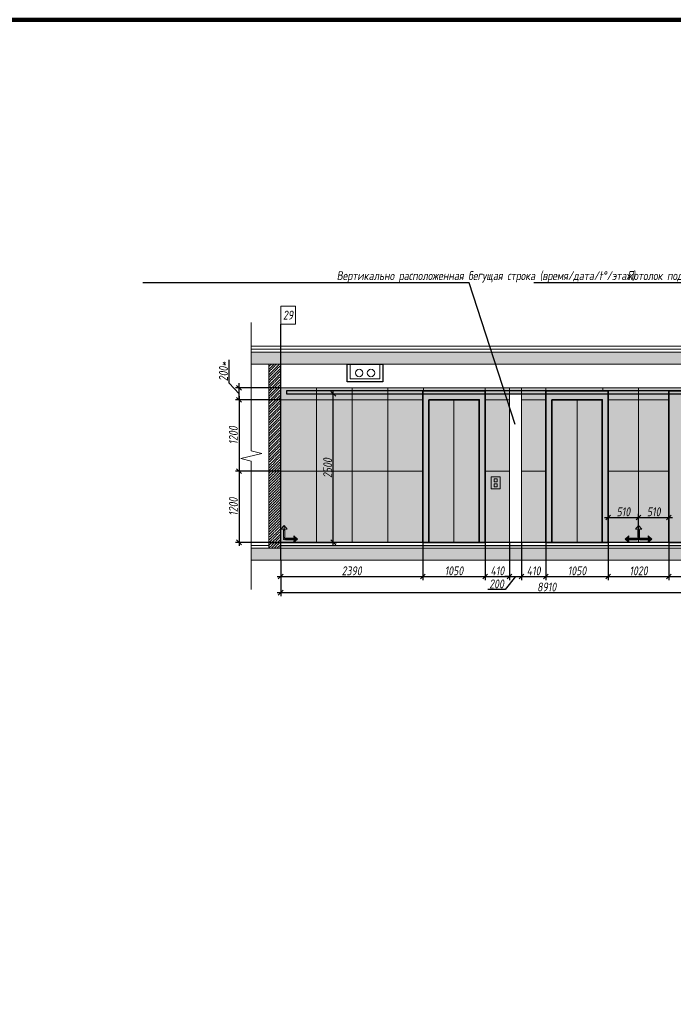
# Model space of a CAD drawing. Header units: millimetres. Extents: x -26894274 to 19789193, y -86687 to 22351.
# Tile 382 of 447: x 239324 to 250319, y 791 to 17359. Entities that reach past the tile are written whole.
import ezdxf
from ezdxf import colors
from ezdxf.entities.mleader import LeaderData, LeaderLine
from ezdxf.math import Vec2, Vec3

# ---------------------------------------------------------------- set-up
doc = ezdxf.new("R2010")
doc.units = ezdxf.units.MM
doc.linetypes.add('DASHDOT', pattern=[25.4, 12.7, -6.35, 0, -6.35])
doc.layers.get('Defpoints').update_dxf_attribs({"color": 31})
for name, color, linetype, lineweight in [('A-DETL-GENF', 7, 'Continuous', 5), ('dim_pot', 183, 'Continuous', 9), ('Отделка стен', 253, 'Continuous', 0)]:
    doc.layers.add(name, color=color, linetype=linetype, lineweight=lineweight)
doc.layers.add('dim_razv', color=7, linetype='DASHDOT', lineweight=9, true_color=0x285228)
doc.layers.add('pol', color=7, linetype='Continuous', lineweight=15, true_color=0x55666d)
doc.styles.add('fl_iso paper', font='isocpeur.ttf', dxfattribs={"width": 0.8, "oblique": 10})
doc.styles.add('In tre', font='isocpeur.ttf', dxfattribs={"width": 0.8, "oblique": 10})
doc.dimstyles.new('In tre 1_50', dxfattribs={"dimtxt": 150, "dimasz": 80, "dimexe": 60, "dimexo": 10, "dimgap": 20, "dimtad": 1, "dimdec": 0, "dimrnd": 5, "dimzin": 0, "dimdsep": 46, "dimtxsty": 'fl_iso paper', "dimblk": 'OBLIQUE', "dimcen": 0, "dimdle": 60, "dimadec": 0, "dimazin": 0, "dimtfac": 1, "dimtdec": 0, "dimtofl": 0, "dimtmove": 1, "dimatfit": 1, "dimfxl": 40, "dimtolj": 1, "dimtzin": 0, "dimarcsym": 1})
picture_1 = doc.add_image_def('image1.png', size_in_pixel=(44, 610))

# ---------------------------------------------------------------- blocks, each defined once
blk = doc.blocks.new('*U38')
at = {"color": 0, "linetype": 'ByBlock', "lineweight": -2}
for p, q in [((0, 0), (-6, 0)), ((80.34, 0), (0, 0)), ((167.69, 0), (87.34, 0)), ((167.69, 0), (173.69, 0))]:
    blk.add_line(p, q, dxfattribs=at)
blk.add_lwpolyline([(87.34, 0), (85.59, -7), (82.09, 7), (80.34, 0)], dxfattribs=at)
blk = doc.blocks.new('_Oblique')
at = {"color": 0, "linetype": 'ByBlock', "lineweight": -2}
blk.add_line((-0.5, -0.5), (0.5, 0.5), dxfattribs=at)
blk = doc.blocks.new('*D125')
at = {"layer": 'Defpoints', "color": 0, "linetype": 'ByBlock', "transparency": 16777216}
for p in [(244524, 11064), (244599, 11064), (243502, 8564)]:
    blk.add_point(p, dxfattribs=at)
at = {"layer": 'dim_razv', "color": 0, "linetype": 'ByBlock', "lineweight": -2, "transparency": 16777216}
for p, q in [((244599, 8504), (244599, 11124)), ((244534, 11064), (244659, 11064)), ((243512, 8564), (244659, 8564))]:
    blk.add_line(p, q, dxfattribs=at)
at = {"layer": 'dim_razv', "color": 0, "linetype": 'ByBlock', "lineweight": -2, "transparency": 16777216, "xscale": 80, "yscale": 80, "zscale": 80}
for p, rotation in [((244599, 11064), 90), ((244599, 8564), 270)]:
    blk.add_blockref('_Oblique', p, dxfattribs=dict(at, rotation=rotation))
at = {"layer": 'dim_razv', "color": 0, "linetype": 'ByBlock', "transparency": 16777216, "insert": (244504, 9814), "char_height": 150, "attachment_point": 5, "rotation": 90, "style": 'fl_iso paper'}
blk.add_mtext('\\A1;2500', dxfattribs=at)
blk = doc.blocks.new('*D126')
at = {"layer": 'Defpoints', "color": 0, "linetype": 'ByBlock', "transparency": 16777216}
for p in [(243714, 8264), (252664, 8264), (252664, 7718)]:
    blk.add_point(p, dxfattribs=at)
at = {"layer": 'dim_razv', "color": 0, "linetype": 'ByBlock', "lineweight": -2, "transparency": 16777216}
for p, q in [((243714, 8254), (243714, 7658)), ((252664, 8254), (252664, 7658)), ((243654, 7718), (252724, 7718))]:
    blk.add_line(p, q, dxfattribs=at)
at = {"layer": 'dim_razv', "color": 0, "linetype": 'ByBlock', "lineweight": -2, "transparency": 16777216, "xscale": 80, "yscale": 80, "zscale": 80, "rotation": 180}
blk.add_blockref('_Oblique', (243714, 7718), dxfattribs=at)
at = {"layer": 'dim_razv', "color": 0, "linetype": 'ByBlock', "lineweight": -2, "transparency": 16777216, "xscale": 80, "yscale": 80, "zscale": 80}
blk.add_blockref('_Oblique', (252664, 7718), dxfattribs=at)
at = {"layer": 'dim_razv', "color": 0, "linetype": 'ByBlock', "transparency": 16777216, "insert": (248189, 7813), "char_height": 150, "attachment_point": 5, "style": 'fl_iso paper'}
blk.add_mtext('\\A1;8910', dxfattribs=at)
blk = doc.blocks.new('*D130')
at = {"layer": 'Defpoints', "color": 0, "linetype": 'ByBlock', "transparency": 16777216}
for p in [(246104, 8564), (243714, 8254), (246104, 7990)]:
    blk.add_point(p, dxfattribs=at)
at = {"layer": 'dim_razv', "color": 0, "linetype": 'ByBlock', "lineweight": -2, "transparency": 16777216}
for p, q in [((246104, 8554), (246104, 7930)), ((243714, 8244), (243714, 7930)), ((243654, 7990), (246164, 7990))]:
    blk.add_line(p, q, dxfattribs=at)
at = {"layer": 'dim_razv', "color": 0, "linetype": 'ByBlock', "lineweight": -2, "transparency": 16777216, "xscale": 80, "yscale": 80, "zscale": 80, "rotation": 180}
blk.add_blockref('_Oblique', (243714, 7990), dxfattribs=at)
at = {"layer": 'dim_razv', "color": 0, "linetype": 'ByBlock', "lineweight": -2, "transparency": 16777216, "xscale": 80, "yscale": 80, "zscale": 80}
blk.add_blockref('_Oblique', (246104, 7990), dxfattribs=at)
at = {"layer": 'dim_razv', "color": 0, "linetype": 'ByBlock', "transparency": 16777216, "insert": (244909, 8085), "char_height": 150, "attachment_point": 5, "style": 'fl_iso paper'}
blk.add_mtext('\\A1;2390', dxfattribs=at)
blk = doc.blocks.new('*D131')
at = {"layer": 'Defpoints', "color": 0, "linetype": 'ByBlock', "transparency": 16777216}
for p in [(246104, 8564), (247154, 8564), (247154, 7990)]:
    blk.add_point(p, dxfattribs=at)
at = {"layer": 'dim_razv', "color": 0, "linetype": 'ByBlock', "lineweight": -2, "transparency": 16777216}
for p, q in [((246104, 8554), (246104, 7930)), ((247154, 8554), (247154, 7930)), ((246044, 7990), (247214, 7990))]:
    blk.add_line(p, q, dxfattribs=at)
at = {"layer": 'dim_razv', "color": 0, "linetype": 'ByBlock', "lineweight": -2, "transparency": 16777216, "xscale": 80, "yscale": 80, "zscale": 80, "rotation": 180}
blk.add_blockref('_Oblique', (246104, 7990), dxfattribs=at)
at = {"layer": 'dim_razv', "color": 0, "linetype": 'ByBlock', "lineweight": -2, "transparency": 16777216, "xscale": 80, "yscale": 80, "zscale": 80}
blk.add_blockref('_Oblique', (247154, 7990), dxfattribs=at)
at = {"layer": 'dim_razv', "color": 0, "linetype": 'ByBlock', "transparency": 16777216, "insert": (246629, 8085), "char_height": 150, "attachment_point": 5, "style": 'fl_iso paper'}
blk.add_mtext('\\A1;1050', dxfattribs=at)
blk = doc.blocks.new('*D132')
at = {"layer": 'Defpoints', "color": 0, "linetype": 'ByBlock', "transparency": 16777216}
for p in [(247154, 8564), (247564, 8564), (247564, 7990)]:
    blk.add_point(p, dxfattribs=at)
at = {"layer": 'dim_razv', "color": 0, "linetype": 'ByBlock', "lineweight": -2, "transparency": 16777216}
for p, q in [((247154, 8554), (247154, 7930)), ((247564, 8554), (247564, 7930)), ((247094, 7990), (247624, 7990))]:
    blk.add_line(p, q, dxfattribs=at)
at = {"layer": 'dim_razv', "color": 0, "linetype": 'ByBlock', "lineweight": -2, "transparency": 16777216, "xscale": 80, "yscale": 80, "zscale": 80, "rotation": 180}
blk.add_blockref('_Oblique', (247154, 7990), dxfattribs=at)
at = {"layer": 'dim_razv', "color": 0, "linetype": 'ByBlock', "lineweight": -2, "transparency": 16777216, "xscale": 80, "yscale": 80, "zscale": 80}
blk.add_blockref('_Oblique', (247564, 7990), dxfattribs=at)
at = {"layer": 'dim_razv', "color": 0, "linetype": 'ByBlock', "transparency": 16777216, "insert": (247359, 8085), "char_height": 150, "attachment_point": 5, "style": 'fl_iso paper'}
blk.add_mtext('\\A1;410', dxfattribs=at)
blk = doc.blocks.new('*D133')
at = {"layer": 'Defpoints', "color": 0, "linetype": 'ByBlock', "transparency": 16777216}
for p in [(247564, 8564), (247764, 8564), (247764, 7990)]:
    blk.add_point(p, dxfattribs=at)
at = {"layer": 'dim_razv', "color": 0, "linetype": 'ByBlock', "lineweight": -2, "transparency": 16777216}
for p, q in [((247564, 8554), (247564, 7930)), ((247764, 8554), (247764, 7930)), ((247564, 7990), (247484, 7990)), ((247664, 7990), (247493, 7770)), ((247564, 7990), (247764, 7990)), ((247764, 7990), (247844, 7990)), ((247493, 7770), (247199, 7770))]:
    blk.add_line(p, q, dxfattribs=at)
at = {"layer": 'dim_razv', "color": 0, "linetype": 'ByBlock', "lineweight": -2, "transparency": 16777216, "xscale": 80, "yscale": 80, "zscale": 80}
blk.add_blockref('_Oblique', (247564, 7990), dxfattribs=at)
at = {"layer": 'dim_razv', "color": 0, "linetype": 'ByBlock', "lineweight": -2, "transparency": 16777216, "xscale": 80, "yscale": 80, "zscale": 80, "rotation": 180}
blk.add_blockref('_Oblique', (247764, 7990), dxfattribs=at)
at = {"layer": 'dim_razv', "color": 0, "linetype": 'ByBlock', "transparency": 16777216, "insert": (247346, 7865), "char_height": 150, "attachment_point": 5, "style": 'fl_iso paper'}
blk.add_mtext('\\A1;200', dxfattribs=at)
blk = doc.blocks.new('*D134')
at = {"layer": 'Defpoints', "color": 0, "linetype": 'ByBlock', "transparency": 16777216}
for p in [(247764, 8564), (248174, 8564), (248174, 7990)]:
    blk.add_point(p, dxfattribs=at)
at = {"layer": 'dim_razv', "color": 0, "linetype": 'ByBlock', "lineweight": -2, "transparency": 16777216}
for p, q in [((247764, 8554), (247764, 7930)), ((248174, 8554), (248174, 7930)), ((247704, 7990), (248234, 7990))]:
    blk.add_line(p, q, dxfattribs=at)
at = {"layer": 'dim_razv', "color": 0, "linetype": 'ByBlock', "lineweight": -2, "transparency": 16777216, "xscale": 80, "yscale": 80, "zscale": 80, "rotation": 180}
blk.add_blockref('_Oblique', (247764, 7990), dxfattribs=at)
at = {"layer": 'dim_razv', "color": 0, "linetype": 'ByBlock', "lineweight": -2, "transparency": 16777216, "xscale": 80, "yscale": 80, "zscale": 80}
blk.add_blockref('_Oblique', (248174, 7990), dxfattribs=at)
at = {"layer": 'dim_razv', "color": 0, "linetype": 'ByBlock', "transparency": 16777216, "insert": (247969, 8085), "char_height": 150, "attachment_point": 5, "style": 'fl_iso paper'}
blk.add_mtext('\\A1;410', dxfattribs=at)
blk = doc.blocks.new('*D135')
at = {"layer": 'Defpoints', "color": 0, "linetype": 'ByBlock', "transparency": 16777216}
for p in [(248174, 8564), (249224, 8564), (249224, 7990)]:
    blk.add_point(p, dxfattribs=at)
at = {"layer": 'dim_razv', "color": 0, "linetype": 'ByBlock', "lineweight": -2, "transparency": 16777216}
for p, q in [((248174, 8554), (248174, 7930)), ((249224, 8554), (249224, 7930)), ((248114, 7990), (249284, 7990))]:
    blk.add_line(p, q, dxfattribs=at)
at = {"layer": 'dim_razv', "color": 0, "linetype": 'ByBlock', "lineweight": -2, "transparency": 16777216, "xscale": 80, "yscale": 80, "zscale": 80, "rotation": 180}
blk.add_blockref('_Oblique', (248174, 7990), dxfattribs=at)
at = {"layer": 'dim_razv', "color": 0, "linetype": 'ByBlock', "lineweight": -2, "transparency": 16777216, "xscale": 80, "yscale": 80, "zscale": 80}
blk.add_blockref('_Oblique', (249224, 7990), dxfattribs=at)
at = {"layer": 'dim_razv', "color": 0, "linetype": 'ByBlock', "transparency": 16777216, "insert": (248699, 8085), "char_height": 150, "attachment_point": 5, "style": 'fl_iso paper'}
blk.add_mtext('\\A1;1050', dxfattribs=at)
blk = doc.blocks.new('*D136')
at = {"layer": 'Defpoints', "color": 0, "linetype": 'ByBlock', "transparency": 16777216}
for p in [(249224, 8564), (250244, 8564), (250244, 7990)]:
    blk.add_point(p, dxfattribs=at)
at = {"layer": 'dim_razv', "color": 0, "linetype": 'ByBlock', "lineweight": -2, "transparency": 16777216}
for p, q in [((249224, 8554), (249224, 7930)), ((250244, 8554), (250244, 7930)), ((249164, 7990), (250304, 7990))]:
    blk.add_line(p, q, dxfattribs=at)
at = {"layer": 'dim_razv', "color": 0, "linetype": 'ByBlock', "lineweight": -2, "transparency": 16777216, "xscale": 80, "yscale": 80, "zscale": 80, "rotation": 180}
blk.add_blockref('_Oblique', (249224, 7990), dxfattribs=at)
at = {"layer": 'dim_razv', "color": 0, "linetype": 'ByBlock', "lineweight": -2, "transparency": 16777216, "xscale": 80, "yscale": 80, "zscale": 80}
blk.add_blockref('_Oblique', (250244, 7990), dxfattribs=at)
at = {"layer": 'dim_razv', "color": 0, "linetype": 'ByBlock', "transparency": 16777216, "insert": (249734, 8085), "char_height": 150, "attachment_point": 5, "style": 'fl_iso paper'}
blk.add_mtext('\\A1;1020', dxfattribs=at)
blk = doc.blocks.new('*D137')
at = {"layer": 'Defpoints', "color": 0, "linetype": 'ByBlock', "transparency": 16777216}
for p in [(250244, 8564), (251294, 8564), (251294, 7990)]:
    blk.add_point(p, dxfattribs=at)
at = {"layer": 'dim_razv', "color": 0, "linetype": 'ByBlock', "lineweight": -2, "transparency": 16777216}
for p, q in [((250244, 8554), (250244, 7930)), ((251294, 8554), (251294, 7930)), ((250184, 7990), (251354, 7990))]:
    blk.add_line(p, q, dxfattribs=at)
at = {"layer": 'dim_razv', "color": 0, "linetype": 'ByBlock', "lineweight": -2, "transparency": 16777216, "xscale": 80, "yscale": 80, "zscale": 80, "rotation": 180}
blk.add_blockref('_Oblique', (250244, 7990), dxfattribs=at)
at = {"layer": 'dim_razv', "color": 0, "linetype": 'ByBlock', "lineweight": -2, "transparency": 16777216, "xscale": 80, "yscale": 80, "zscale": 80}
blk.add_blockref('_Oblique', (251294, 7990), dxfattribs=at)
at = {"layer": 'dim_razv', "color": 0, "linetype": 'ByBlock', "transparency": 16777216, "insert": (250769, 8085), "char_height": 150, "attachment_point": 5, "style": 'fl_iso paper'}
blk.add_mtext('\\A1;1050', dxfattribs=at)
blk = doc.blocks.new('1')
at = {"layer": 'pol', "linetype": 'ByBlock'}
h = blk.add_hatch(color=1, dxfattribs=at)
h.paths.add_polyline_path([(35776, 73135), (35803, 73135), (35803, 73259), (35776, 73259)])
h.paths.add_polyline_path([(35790, 73275), (35843, 73275), (35790, 73338)])
h.paths.add_polyline_path([(35790, 73275), (35736, 73275), (35790, 73338)])
edge = h.paths.add_edge_path()
edge.add_arc((35790, 73111), 13.4, 0, 360)
h = blk.add_hatch(color=1, dxfattribs=at)
h.paths.add_polyline_path([(35813, 73097), (35813, 73124), (35937, 73124), (35937, 73097)])
h.paths.add_polyline_path([(35952, 73111), (35952, 73164), (36016, 73111)])
h.paths.add_polyline_path([(35952, 73111), (35952, 73057), (36016, 73111)])
at = {"layer": 'pol', "color": 1, "linetype": 'ByBlock'}
for points in [[(35790, 73275), (35736, 73275), (35790, 73338), (35790, 73275)], [(35790, 73275), (35843, 73275), (35790, 73338), (35790, 73275)], [(35952, 73111), (35952, 73164), (36016, 73111), (35952, 73111)], [(35952, 73111), (35952, 73057), (36016, 73111), (35952, 73111)]]:
    blk.add_lwpolyline(points, dxfattribs=at)
for points in [[(35776, 73135), (35803, 73135), (35803, 73259), (35776, 73259)], [(35813, 73097), (35813, 73124), (35937, 73124), (35937, 73097)]]:
    blk.add_lwpolyline(points, close=True, dxfattribs=at)
blk.add_circle((35790, 73111), 13.4, dxfattribs=at)
blk = doc.blocks.new('*D207')
at = {"color": 0, "lineweight": -2, "transparency": 16777216}
for p, q in [((249164, 8983), (249794, 8983)), ((249224, 8574), (249224, 9043)), ((249734, 8630), (249734, 9043))]:
    blk.add_line(p, q, dxfattribs=at)
at = {"layer": 'Defpoints', "color": 0, "transparency": 16777216}
for p in [(249734, 8983), (249734, 8620), (249224, 8564)]:
    blk.add_point(p, dxfattribs=at)
at = {"color": 0, "lineweight": -2, "transparency": 16777216, "xscale": 80, "yscale": 80, "zscale": 80, "rotation": 180}
blk.add_blockref('_Oblique', (249224, 8983), dxfattribs=at)
at = {"color": 0, "lineweight": -2, "transparency": 16777216, "xscale": 80, "yscale": 80, "zscale": 80}
blk.add_blockref('_Oblique', (249734, 8983), dxfattribs=at)
at = {"color": 0, "transparency": 16777216, "insert": (249479, 9078), "char_height": 150, "attachment_point": 5, "style": 'fl_iso paper'}
blk.add_mtext('\\A1;510', dxfattribs=at)
blk = doc.blocks.new('*D208')
at = {"color": 0, "lineweight": -2, "transparency": 16777216}
for p, q in [((249674, 8983), (250304, 8983)), ((249734, 8630), (249734, 9043)), ((250244, 8574), (250244, 9043))]:
    blk.add_line(p, q, dxfattribs=at)
at = {"layer": 'Defpoints', "color": 0, "transparency": 16777216}
for p in [(250244, 8983), (249734, 8620), (250244, 8564)]:
    blk.add_point(p, dxfattribs=at)
at = {"color": 0, "lineweight": -2, "transparency": 16777216, "xscale": 80, "yscale": 80, "zscale": 80, "rotation": 180}
blk.add_blockref('_Oblique', (249734, 8983), dxfattribs=at)
at = {"color": 0, "lineweight": -2, "transparency": 16777216, "xscale": 80, "yscale": 80, "zscale": 80}
blk.add_blockref('_Oblique', (250244, 8983), dxfattribs=at)
at = {"color": 0, "transparency": 16777216, "insert": (249989, 9078), "char_height": 150, "attachment_point": 5, "style": 'fl_iso paper'}
blk.add_mtext('\\A1;510', dxfattribs=at)
blk = doc.blocks.new('*D239')
at = {"layer": 'Defpoints', "color": 0, "linetype": 'ByBlock', "transparency": 16777216}
for p in [(243714, 10964), (243013, 9764), (243714, 9764)]:
    blk.add_point(p, dxfattribs=at)
at = {"layer": 'dim_razv', "color": 0, "linetype": 'ByBlock', "lineweight": -2, "transparency": 16777216}
for p, q in [((243704, 10964), (242953, 10964)), ((243013, 11024), (243013, 9704)), ((243704, 9764), (242953, 9764))]:
    blk.add_line(p, q, dxfattribs=at)
at = {"layer": 'dim_razv', "color": 0, "linetype": 'ByBlock', "lineweight": -2, "transparency": 16777216, "xscale": 80, "yscale": 80, "zscale": 80}
for p, rotation in [((243013, 10964), 90), ((243013, 9764), 270)]:
    blk.add_blockref('_Oblique', p, dxfattribs=dict(at, rotation=rotation))
at = {"layer": 'dim_razv', "color": 0, "linetype": 'ByBlock', "transparency": 16777216, "insert": (242918, 10364), "char_height": 150, "attachment_point": 5, "rotation": 90, "style": 'fl_iso paper'}
blk.add_mtext('\\A1;1200', dxfattribs=at)
blk = doc.blocks.new('*D240')
at = {"layer": 'Defpoints', "color": 0, "linetype": 'ByBlock', "transparency": 16777216}
for p in [(243714, 9764), (243013, 8564), (243714, 8564)]:
    blk.add_point(p, dxfattribs=at)
at = {"layer": 'dim_razv', "color": 0, "linetype": 'ByBlock', "lineweight": -2, "transparency": 16777216}
for p, q in [((243013, 9824), (243013, 8504)), ((243704, 9764), (242953, 9764)), ((243704, 8564), (242953, 8564))]:
    blk.add_line(p, q, dxfattribs=at)
at = {"layer": 'dim_razv', "color": 0, "linetype": 'ByBlock', "lineweight": -2, "transparency": 16777216, "xscale": 80, "yscale": 80, "zscale": 80}
for p, rotation in [((243013, 9764), 90), ((243013, 8564), 270)]:
    blk.add_blockref('_Oblique', p, dxfattribs=dict(at, rotation=rotation))
at = {"layer": 'dim_razv', "color": 0, "linetype": 'ByBlock', "transparency": 16777216, "insert": (242918, 9164), "char_height": 150, "attachment_point": 5, "rotation": 90, "style": 'fl_iso paper'}
blk.add_mtext('\\A1;1200', dxfattribs=at)
blk = doc.blocks.new('*D241')
at = {"layer": 'Defpoints', "color": 0, "linetype": 'ByBlock', "transparency": 16777216}
for p in [(243013, 11164), (243714, 11164), (243704, 10964)]:
    blk.add_point(p, dxfattribs=at)
at = {"layer": 'dim_razv', "color": 0, "linetype": 'ByBlock', "lineweight": -2, "transparency": 16777216}
for p, q in [((242846, 11244), (242846, 11633)), ((243013, 11064), (242846, 11244)), ((243704, 11164), (242953, 11164)), ((243013, 11164), (243013, 11244)), ((243013, 10964), (243013, 11164)), ((243694, 10964), (242953, 10964)), ((243013, 10964), (243013, 10884))]:
    blk.add_line(p, q, dxfattribs=at)
at = {"layer": 'dim_razv', "color": 0, "linetype": 'ByBlock', "lineweight": -2, "transparency": 16777216, "xscale": 80, "yscale": 80, "zscale": 80}
for p, rotation in [((243013, 11164), 270), ((243013, 10964), 90)]:
    blk.add_blockref('_Oblique', p, dxfattribs=dict(at, rotation=rotation))
at = {"layer": 'dim_razv', "color": 0, "linetype": 'ByBlock', "transparency": 16777216, "insert": (242751, 11439), "char_height": 150, "attachment_point": 5, "rotation": 90, "style": 'fl_iso paper'}
blk.add_mtext('\\A1;200*', dxfattribs=at)

msp = doc.modelspace()

# ---------------------------------------------------------------- hatches: boundary and pattern name
at = {"lineweight": 13, "true_color": 0xb5b5b5}
h = msp.add_hatch(color=253, dxfattribs=at)
h.dxf.hatch_style = 1
h.paths.add_polyline_path([(246103.8, 11114), (247153.8, 11114), (247153.8, 8564), (246103.8, 8564)])
h.paths.add_polyline_path([(248173.8, 11114), (249223.8, 11114), (249223.8, 8564), (248173.8, 8564)])
h.paths.add_polyline_path([(250243.8, 11114), (251293.8, 11114), (251293.8, 8564), (250243.8, 8564)])
h.paths.add_polyline_path([(257423.8, 11114), (258823.8, 11114), (258823.8, 8564), (257423.8, 8564)])
h.paths.add_polyline_path([(260323.8, 11114), (261723.8, 11114), (261723.8, 8564), (260323.8, 8564)])
h = msp.add_hatch(color=253, dxfattribs=at)
h.dxf.hatch_style = 1
h.paths.add_polyline_path([(247253.8, 9664), (247403.8, 9664), (247403.8, 9464), (247253.8, 9464)])
h.paths.add_polyline_path([(251393.8, 9664), (251543.8, 9664), (251543.8, 9464), (251393.8, 9464)])
h.paths.add_polyline_path([(261823.8, 9664), (261973.8, 9664), (261973.8, 9464), (261823.8, 9464)])
at = {"layer": 'A-DETL-GENF'}
h = msp.add_hatch(dxfattribs=at)
h.set_pattern_fill('ANSI35', color=256, scale=20, style=0)
h.set_pattern_definition([(45, (122881.06, 722.8), (-89.80256, 89.80256), []), (45, (122970.86, 722.8), (-89.80256, 89.80256), [158.75, -31.75, 0, -31.75])])
h.paths.add_polyline_path([(243219.3, 11564), (266774.7, 11564), (266774.7, 11764), (243219.3, 11764)])
h.paths.add_polyline_path([(243219.3, 8264), (266774.7, 8264), (266774.7, 8464), (243219.3, 8464)])
h = msp.add_hatch(dxfattribs=at)
h.set_pattern_fill('ANSI35', color=256, scale=10, style=0)
h.set_pattern_definition([(45, (90307.794, 13356.9), (-44.90128, 44.90128), []), (45, (90352.695, 13356.9), (-44.90128, 44.90128), [79.375, -15.875, 0, -15.875])])
h.paths.add_polyline_path([(243513.8, 11564), (243713.8, 11564), (243713.8, 8464), (243513.8, 8464)])
at = {"layer": 'dim_razv', "true_color": 0xeceae4, "transparency": 33554687}
h = msp.add_hatch(dxfattribs=at)
h.set_pattern_fill('AR-SAND', color=254, scale=3, angle=315)
h.set_pattern_definition([(352.5, (23039.9, 13356.9), (100.426047, 107.214405), [0, -115.824, 0, -129.54, 0, -123.825]), (322.5, (23039.9, 13356.9), (247.41986, 56.70328), [0, -62.484, 0, -104.394, 0, -40.005]), (282.5, (22973.63, 13423.18), (168.099694, -167.48995), [0, -38.1, 0, -137.16, 0, -179.07]), (272.5, (22973.63, 13423.18), (209.26523, -114.68433), [0, -19.05, 0, -89.916, 0, -102.87])])
h.paths.add_polyline_path([(243713.8, 8564), (243713.8, 11164), (255823.8, 11164), (255823.8, 11089), (256273.8, 11089), (256273.8, 10714), (257073.8, 10714), (257073.8, 11164), (266133.8, 11164), (266133.8, 8564), (265983.8, 8564), (265983.8, 10744), (264023.8, 10744), (264023.8, 8564), (261723.8, 8564), (261723.8, 11114), (257423.8, 11114), (257423.8, 8564), (254773.8, 8564), (254773.8, 10744), (252813.8, 10744), (252813.8, 8564), (251293.8, 8564), (251293.8, 11114), (250243.8, 11114), (250243.8, 8564), (249223.8, 8564), (249223.8, 11114), (248173.8, 11114), (248173.8, 8564), (247763.8, 8564), (247763.8, 11064), (247563.8, 11064), (247563.8, 8564), (247153.8, 8564), (247153.8, 11114), (246103.8, 11114), (246103.8, 8564)])
h.paths.add_polyline_path([(247253.8, 9664), (247403.8, 9664), (247403.8, 9464), (247253.8, 9464)], flags=16)
h.paths.add_polyline_path([(251393.8, 9664), (251543.8, 9664), (251543.8, 9464), (251393.8, 9464)], flags=16)
h.paths.add_polyline_path([(261823.8, 9664), (261973.8, 9664), (261973.8, 9464), (261823.8, 9464)], flags=16)

# ---------------------------------------------------------------- linework, layer by layer
at = {"lineweight": 30}
for points in [[(243713.8, 8264), (243713.8, 12237.6)], [(266133.8, 8564), (243713.8, 8564)], [(243713.8, 8514), (266133.8, 8514)]]:
    msp.add_lwpolyline(points, dxfattribs=at)
at = {"lineweight": 13}
for points in [[(243219.3, 11814), (266774.7, 11814), (266774.7, 11864), (243219.3, 11864)], [(266774.7, 11764), (243219.3, 11764), (243219.3, 11814), (266774.7, 11814)], [(243219.3, 11564), (266774.7, 11564), (266774.7, 11764), (243219.3, 11764)], [(243713.8, 8464), (243513.8, 8464), (243513.8, 11564), (243713.8, 11564)], [(243513.8, 11564), (243713.8, 11564), (243713.8, 8464), (243513.8, 8464)], [(247153.8, 11064), (247563.8, 11064), (247563.8, 8564), (247153.8, 8564)], [(247763.8, 8564), (248173.8, 8564), (248173.8, 11064), (247763.8, 11064)], [(247253.8, 9664), (247403.8, 9664), (247403.8, 9464), (247253.8, 9464)], [(247303.8, 9631.1), (247353.8, 9631.1), (247353.8, 9581.1), (247303.8, 9581.1)], [(247303.8, 9496.9), (247353.8, 9496.9), (247353.8, 9546.9), (247303.8, 9546.9)], [(243219.3, 8264), (266774.7, 8264), (266774.7, 8464), (243219.3, 8464)]]:
    msp.add_lwpolyline(points, close=True, dxfattribs=at)
for points in [[(245433.8, 11564), (245433.8, 11264), (244833.8, 11264), (244833.8, 11564)], [(245383.8, 11564), (245383.8, 11314), (244883.8, 11314), (244883.8, 11564)], [(246628.8, 10964), (246628.8, 8564)], [(248698.8, 10964), (248698.8, 8564)], [(243513.8, 8564), (243219.3, 8564), (243219.3, 8514), (243513.8, 8514)], [(266473.8, 8514), (266774.7, 8514), (266774.7, 8464), (243219.3, 8464), (243219.3, 8514), (243513.8, 8514)], [(243713.8, 8514), (266133.8, 8514)]]:
    msp.add_lwpolyline(points, dxfattribs=at)
msp.add_lwpolyline([(244833.8, 11564), (245433.8, 11564), (245433.8, 11264), (244833.8, 11264)], close=True)
at = {"color": 0, "linetype": 'ByBlock', "lineweight": 0}
msp.add_lwpolyline([(251293.8, 11114), (250243.8, 11114), (250243.8, 8564), (249223.8, 8564), (249223.8, 11114), (248173.8, 11114), (248173.8, 8564), (247763.8, 8564), (247763.8, 11064), (247563.8, 11064), (247563.8, 8564), (247153.8, 8564), (247153.8, 11114), (246103.8, 11114), (246103.8, 8564), (243713.8, 8564), (243713.8, 11164), (255823.8, 11164)], dxfattribs=at)
at = {"lineweight": 30}
msp.add_lwpolyline([(252563.8, 11114), (243813.8, 11114), (243813.8, 11064), (252563.8, 11064)], close=True, dxfattribs=at)
at = {"lineweight": 35}
for points in [[(246103.8, 11114), (247153.8, 11114), (247153.8, 8564), (246103.8, 8564)], [(248173.8, 11114), (249223.8, 11114), (249223.8, 8564), (248173.8, 8564)], [(250243.8, 11114), (251293.8, 11114), (251293.8, 8564), (250243.8, 8564)], [(246203.8, 10964), (247053.8, 10964), (247053.8, 8564), (246203.8, 8564)], [(248273.8, 10964), (249123.8, 10964), (249123.8, 8564), (248273.8, 8564)]]:
    msp.add_lwpolyline(points, close=True, dxfattribs=at)
at = {"color": 1, "lineweight": 13, "true_color": 0xf50000}
msp.add_circle((245034.8, 11414), 62.5, dxfattribs=at)
at = {"color": 5, "lineweight": 13, "true_color": 0x0000f0}
msp.add_circle((245232.8, 11414), 62.5, dxfattribs=at)
at = {"layer": 'Defpoints', "color": 1, "lineweight": 100}
msp.add_lwpolyline([(145825.4, -10016.5), (315237.4, -10016.5), (315237.4, 17359), (145825.4, 17359)], close=True, dxfattribs=at)
at = {"layer": 'dim_pot', "color": 10, "lineweight": 0}
msp.add_lwpolyline([(243713.8, 12537.6), (243963.8, 12537.6), (243963.8, 12237.6), (243713.8, 12237.6)], close=True, dxfattribs=at)
at = {"layer": 'dim_razv', "color": 0, "linetype": 'ByBlock'}
msp.add_lwpolyline([(247563.8, 11064), (247563.8, 8564), (247763.8, 8564), (247763.8, 11064)], close=True, dxfattribs=at)
at = {"layer": 'Отделка стен', "transparency": 33554687}
for points in [[(243713.8, 11164), (243713.8, 10964), (244313.8, 10964), (244313.8, 11164)], [(244313.8, 11164), (244313.8, 10964), (244913.8, 10964), (244913.8, 11164)], [(244913.8, 11164), (244913.8, 10964), (245513.8, 10964), (245513.8, 11164)], [(245513.8, 11164), (245513.8, 10964), (246103.8, 10964)], [(246113.8, 11114), (246113.8, 11164)], [(246113.8, 11164), (246113.8, 11114), (247153.8, 11114), (247153.8, 11164)], [(247153.8, 11164), (247153.8, 10964), (247563.8, 10964), (247563.8, 11164)], [(247763.8, 11164), (247763.8, 10964), (248173.8, 10964), (248173.8, 11164)], [(248173.8, 11164), (248173.8, 11114)], [(249133.8, 11114), (249133.8, 11164)], [(249133.8, 11164), (249133.8, 11114)], [(249223.8, 10964), (249733.8, 10964), (249733.8, 11164)], [(249733.8, 11164), (249733.8, 10964), (250243.8, 10964)]]:
    msp.add_lwpolyline(points, dxfattribs=at)
for points in [[(243713.8, 10964), (243713.8, 9764), (244313.8, 9764), (244313.8, 10964)], [(244313.8, 10964), (244313.8, 9764), (244913.8, 9764), (244913.8, 10964)], [(244913.8, 10964), (244913.8, 9764), (245513.8, 9764), (245513.8, 10964)], [(245513.8, 10964), (245513.8, 9764), (246103.8, 9764), (246103.8, 10964)], [(247153.8, 10964), (247153.8, 9764), (247563.8, 9764), (247563.8, 10964)], [(247763.8, 10964), (247763.8, 9764), (248173.8, 9764), (248173.8, 10964)], [(249223.8, 10964), (249223.8, 9764), (249733.8, 9764), (249733.8, 10964)], [(249733.8, 10964), (249733.8, 9764), (250243.8, 9764), (250243.8, 10964)], [(243713.8, 9764), (243713.8, 8564), (244313.8, 8564), (244313.8, 9764)], [(244313.8, 9764), (244313.8, 8564), (244913.8, 8564), (244913.8, 9764)], [(244913.8, 9764), (244913.8, 8564), (245513.8, 8564), (245513.8, 9764)], [(245513.8, 9764), (245513.8, 8564), (246103.8, 8564), (246103.8, 9764)], [(247153.8, 9764), (247153.8, 8564), (247563.8, 8564), (247563.8, 9764)], [(247763.8, 9764), (247763.8, 8564), (248173.8, 8564), (248173.8, 9764)], [(249223.8, 9764), (249223.8, 8564), (249733.8, 8564), (249733.8, 9764)], [(249733.8, 9764), (249733.8, 8564), (250243.8, 8564), (250243.8, 9764)]]:
    msp.add_lwpolyline(points, close=True, dxfattribs=at)

# ---------------------------------------------------------------- block references
at = {"lineweight": 13, "xscale": 25, "yscale": 25, "zscale": 25, "rotation": 270}
msp.add_blockref('*U38', (243219.3, 12114.3), dxfattribs=at)
at = {"linetype": 'ByBlock', "yscale": 0.9938708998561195, "zscale": 0.9938708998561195}
for p, xscale in [((208202, -64042.3), 0.9938708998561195), ((285304.2, -64042.3), -0.9938708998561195), ((214163.4, -64042.3), 0.9938708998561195)]:
    msp.add_blockref('1', p, dxfattribs=dict(at, xscale=xscale))

# ---------------------------------------------------------------- texts
at = {"layer": 'dim_pot', "color": 10, "lineweight": 0, "insert": (243838.8, 12387.6), "char_height": 150, "attachment_point": 5, "style": 'fl_iso paper'}
msp.add_mtext_dynamic_manual_height_columns('29', width=190.261, gutter_width=1350, heights=[0], dxfattribs=at)

# ---------------------------------------------------------------- dimensions: what is measured, and where the dimension line sits
for base, p1, p2, picture, middle in [((249733.8, 8983), (249223.8, 8564), (249733.8, 8620.1), '*D207', (249478.8, 9078)), ((250243.8, 8983), (249733.8, 8620.1), (250243.8, 8564), '*D208', (249988.8, 9078))]:
    dim = msp.add_linear_dim(base=base, p1=p1, p2=p2, dimstyle='In tre 1_50')
    dim.commit()
    dim.dimension.update_dxf_attribs({"geometry": picture, "text_midpoint": middle})
at = {"layer": 'dim_razv', "linetype": 'ByBlock'}
dim = msp.add_linear_dim(base=(243012.7, 11164), p1=(243703.8, 10964), p2=(243713.8, 11164), angle=90, text='<>*', dimstyle='In tre 1_50', dxfattribs=at)
dim.commit()
dim.dimension.update_dxf_attribs({"geometry": '*D241', "text_midpoint": (242846.3, 11264), "dimtype": 160})
for base, p1, p2, picture, middle in [((244599.4, 11064), (243501.8, 8564), (244523.6, 11064), '*D125', (244504.4, 9814)), ((243012.7, 9764), (243713.8, 10964), (243713.8, 9764), '*D239', (242917.7, 10364)), ((243012.7, 8564), (243713.8, 9764), (243713.8, 8564), '*D240', (242917.7, 9164))]:
    dim = msp.add_linear_dim(base=base, p1=p1, p2=p2, angle=90, dimstyle='In tre 1_50', dxfattribs=at)
    dim.commit()
    dim.dimension.update_dxf_attribs({"geometry": picture, "text_midpoint": middle})
for base, p1, p2, picture, middle in [((246103.8, 7989.8), (243713.8, 8254), (246103.8, 8564), '*D130', (244908.8, 8084.8)), ((247153.8, 7989.8), (246103.8, 8564), (247153.8, 8564), '*D131', (246628.8, 8084.8)), ((247563.8, 7989.8), (247153.8, 8564), (247563.8, 8564), '*D132', (247358.8, 8084.8)), ((248173.8, 7989.8), (247763.8, 8564), (248173.8, 8564), '*D134', (247968.8, 8084.8)), ((249223.8, 7989.8), (248173.8, 8564), (249223.8, 8564), '*D135', (248698.8, 8084.8)), ((250243.8, 7989.8), (249223.8, 8564), (250243.8, 8564), '*D136', (249733.8, 8084.8)), ((251293.8, 7989.8), (250243.8, 8564), (251293.8, 8564), '*D137', (250768.8, 8084.8))]:
    dim = msp.add_linear_dim(base=base, p1=p1, p2=p2, dimstyle='In tre 1_50', dxfattribs=at)
    dim.commit()
    dim.dimension.update_dxf_attribs({"geometry": picture, "text_midpoint": middle})
dim = msp.add_linear_dim(base=(247763.8, 7989.8), p1=(247563.8, 8564), p2=(247763.8, 8564), dimstyle='In tre 1_50', dxfattribs=at)
dim.commit()
dim.dimension.update_dxf_attribs({"geometry": '*D133', "text_midpoint": (247473.1, 7769.8), "dimtype": 160})
dim = msp.add_linear_dim(base=(252663.8, 7717.8), p1=(243713.8, 8264), p2=(252663.8, 8264), text='8910', dimstyle='In tre 1_50', dxfattribs=at)
dim.commit()
dim.dimension.update_dxf_attribs({"geometry": '*D126', "text_midpoint": (248188.8, 7812.8)})

# ---------------------------------------------------------------- pictures from other files: only their frames are drawn
at = {"lineweight": 13}
image = msp.add_image(picture_1, insert=(247563.8, 8491.3), size_in_units=(200, 2772.7), dxfattribs=at)
image.set_boundary_path([(-0.5, 43.5), (-0.5, 593.5), (43.5, 593.5), (43.5, 43.5), (-0.5, 43.5)])

# ---------------------------------------------------------------- leaders
at = {"layer": 'dim_razv', "color": 0, "linetype": 'ByBlock'}
ml = msp.add_multileader_mtext('Standard', dxfattribs=at)
ml.set_content('Потолок подвесной, реечный\\Pрейка 50х50 белого цвета, шаг рейки 120-125мм', style='In tre')
ml.set_leader_properties()
ml.build(insert=Vec2(0, 0))
ml.multileader.update_dxf_attribs({"text_left_attachment_type": 6, "text_right_attachment_type": 6, "dogleg_length": 1, "arrow_head_size": 0, "scale": 50})
ctx = ml.context
ctx.base_point, ctx.scale, ctx.char_height, ctx.arrow_head_size, ctx.landing_gap_size, ctx.plane_origin = Vec3(210834.7, 13098.8), 50, 150, 0, 4.5, Vec3(220470.5, 11304.3)
ctx.left_attachment, ctx.right_attachment = 6, 6
notes = []
notes.append((ctx, [(0, (1, 1, 0), (213086.6, 13098.8), (-1, 0), 50, [(0, [(214358.1, 10864), (213006.1, 11114)], 0, [])])]))
ctx.mtext.insert, ctx.mtext.width, ctx.mtext.defined_height, ctx.mtext.flow_direction = Vec3(210839.2, 13293.8), 2509.515, 696.6, 5
ml = msp.add_multileader_mtext('Standard', dxfattribs=at)
ml.set_content('Потолок подвесной, реечный\\Pрейка 50х50 белого цвета, шаг рейки 120-125мм', style='In tre')
ml.set_leader_properties()
ml.build(insert=Vec2(0, 0))
ml.multileader.update_dxf_attribs({"text_left_attachment_type": 6, "text_right_attachment_type": 6, "dogleg_length": 1, "arrow_head_size": 0, "scale": 50})
ctx = ml.context
ctx.base_point, ctx.scale, ctx.char_height, ctx.arrow_head_size, ctx.landing_gap_size, ctx.plane_origin = Vec3(225839.2, 13098.8), 50, 150, 0, 4.5, Vec3(235424.9, 11304.3)
ctx.left_attachment, ctx.right_attachment = 6, 6
notes.append((ctx, [(0, (1, 1, 0), (228091.1, 13098.8), (-1, 0), 50, [(1, [(229220.3, 11114)], 0, [])])]))
ctx.mtext.insert, ctx.mtext.width, ctx.mtext.defined_height, ctx.mtext.flow_direction = Vec3(225843.7, 13293.8), 2509.515, 696.6, 5
ml = msp.add_multileader_mtext('Standard', dxfattribs=at)
ml.set_content('Окраска запотолочного пространства в белый цвет RAL9016', style='In tre')
ml.set_leader_properties()
ml.build(insert=Vec2(0, 0))
ml.multileader.update_dxf_attribs({"text_left_attachment_type": 6, "text_right_attachment_type": 6, "dogleg_length": 1, "arrow_head_size": 0, "scale": 50})
ctx = ml.context
ctx.base_point, ctx.scale, ctx.char_height, ctx.arrow_head_size, ctx.landing_gap_size, ctx.plane_origin = Vec3(217741.7, 12940.3), 50, 150, 0, 4.5, Vec3(222526.2, 9249.7)
ctx.left_attachment, ctx.right_attachment = 6, 6
notes.append((ctx, [(0, (1, 1, 0), (217691.7, 12940.3), (1, 0), 50, [(0, [(217401.3, 11250.4)], 0, [])])]))
ctx.mtext.insert, ctx.mtext.width, ctx.mtext.flow_direction = Vec3(217746.2, 13120.3), 3148.852, 5
ml = msp.add_multileader_mtext('Standard', dxfattribs=at)
ml.set_content('Окраска запотолочного пространства в белый цвет RAL9016', style='In tre')
ml.set_leader_properties()
ml.build(insert=Vec2(0, 0))
ml.multileader.update_dxf_attribs({"text_left_attachment_type": 6, "text_right_attachment_type": 6, "dogleg_length": 1, "arrow_head_size": 0, "scale": 50})
ctx = ml.context
ctx.base_point, ctx.scale, ctx.char_height, ctx.arrow_head_size, ctx.landing_gap_size, ctx.plane_origin = Vec3(232212.2, 12940.3), 50, 150, 0, 4.5, Vec3(236936.8, 9249.7)
ctx.left_attachment, ctx.right_attachment = 6, 6
notes.append((ctx, [(0, (1, 1, 0), (232162.2, 12940.3), (1, 0), 50, [(0, [(231811.9, 11390.7)], 0, [])])]))
ctx.mtext.insert, ctx.mtext.width, ctx.mtext.flow_direction = Vec3(232216.7, 13120.3), 3148.852, 5
ml = msp.add_multileader_mtext('Standard', dxfattribs=at)
ml.set_content('Вертикально расположенная бегущая строка (время/дата/t%%D/этаж)', style='In tre')
ml.set_leader_properties()
ml.build(insert=Vec2(0, 0))
ml.multileader.update_dxf_attribs({"text_left_attachment_type": 6, "text_right_attachment_type": 6, "dogleg_length": 1, "arrow_head_size": 0, "scale": 50})
ctx = ml.context
ctx.base_point, ctx.scale, ctx.char_height, ctx.arrow_head_size, ctx.landing_gap_size, ctx.plane_origin = Vec3(244651.3, 12932.2), 50, 150, 0, 4.5, Vec3(253179.9, 11137.7)
ctx.left_attachment, ctx.right_attachment = 6, 6
notes.append((ctx, [(0, (1, 1, 0), (246884.7, 12932.2), (-1, 0), 50, [(1, [(247661.2, 10545.8)], 0, [])])]))
ctx.mtext.insert, ctx.mtext.width, ctx.mtext.defined_height, ctx.mtext.flow_direction = Vec3(244655.8, 13127.2), 2509.515, 696.6, 5
ml = msp.add_multileader_mtext('Standard', dxfattribs=at)
ml.set_content('Потолок подвесной ГКЛ, окраска RAL9016', style='In tre')
ml.set_leader_properties()
ml.build(insert=Vec2(0, 0))
ml.multileader.update_dxf_attribs({"text_left_attachment_type": 6, "text_right_attachment_type": 6, "dogleg_length": 1, "arrow_head_size": 0, "scale": 50})
ctx = ml.context
ctx.base_point, ctx.scale, ctx.char_height, ctx.arrow_head_size, ctx.landing_gap_size, ctx.plane_origin = Vec3(249538.4, 12932.2), 50, 150, 0, 4.5, Vec3(257727.7, 11137.7)
ctx.left_attachment, ctx.right_attachment = 6, 6
notes.append((ctx, [(0, (1, 1, 0), (251432.5, 12932.2), (-1, 0), 50, [(1, [(251615.3, 11114)], 0, [])])]))
ctx.mtext.insert, ctx.mtext.width, ctx.mtext.defined_height, ctx.mtext.flow_direction = Vec3(249542.9, 13127.2), 2509.515, 696.6, 5
ml = msp.add_multileader_mtext('Standard', dxfattribs=at)
ml.set_content('Решетка вентиляционная декоративная 700х550 в цвет стен', style='In tre')
ml.set_leader_properties()
ml.build(insert=Vec2(0, 0))
ml.multileader.update_dxf_attribs({"text_left_attachment_type": 6, "text_right_attachment_type": 6, "dogleg_length": 1, "arrow_head_size": 0, "scale": 50})
ctx = ml.context
ctx.base_point, ctx.scale, ctx.char_height, ctx.arrow_head_size, ctx.landing_gap_size, ctx.plane_origin = Vec3(217568.9, 7381.7), 50, 150, 0, 4.5, Vec3(222406.8, 5587.2)
ctx.left_attachment, ctx.right_attachment = 6, 6
notes.append((ctx, [(1, (1, 1, 0), (217518.9, 7381.7), (1, 0), 50, [(1, [(216995.1, 8664)], 0, [])])]))
ctx.mtext.insert, ctx.mtext.width, ctx.mtext.defined_height, ctx.mtext.flow_direction = Vec3(217573.4, 7576.7), 2985.437, 696.6, 5
for ctx, leaders in notes:
    for number, flags, end, landing, length, lines in leaders:
        leader = LeaderData()
        leader.index, (leader.has_last_leader_line, leader.has_dogleg_vector, leader.attachment_direction) = number, flags
        leader.last_leader_point, leader.dogleg_vector, leader.dogleg_length = Vec3(end), Vec3(landing), length
        for number, points, colour, breaks in lines:
            line = LeaderLine()
            line.index, line.vertices, line.color, line.breaks = number, Vec3.list(points), colors.encode_raw_color(colour), breaks
            leader.lines.append(line)
        ctx.leaders.append(leader)

doc.saveas('drawing.dxf')
